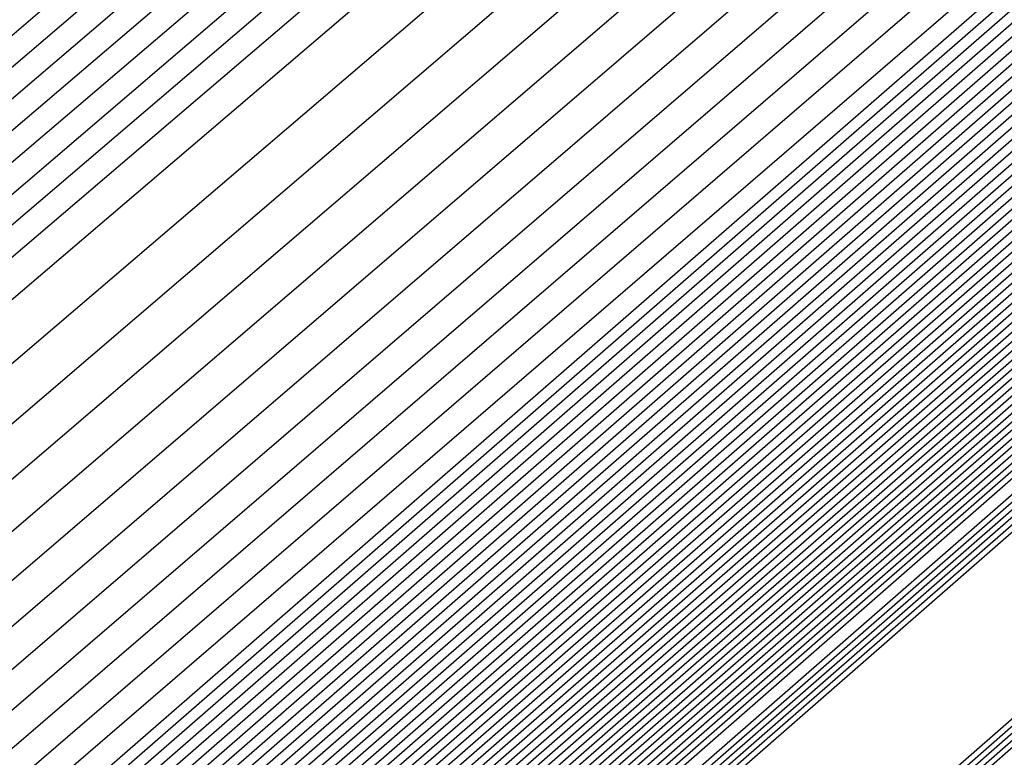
# Model space of a CAD drawing. Extents: x 3249832 to 3255657, y 13789405 to 13793316.
# Tile 1047 of 1056: x 3253213.103 to 3253213.238, y 13791261.755 to 13791261.856. Entities that reach past the tile are written whole.
import ezdxf

# ---------------------------------------------------------------- set-up
doc = ezdxf.new("R2010")
doc.units = 0
doc.header["$LTSCALE"] = 100
doc.header["$MEASUREMENT"] = 0
for name, color, linetype in [('GRATIO_03231_CON', 1, 'CONTINUOUS'), ('GRATIO_0323_ICON', 1, 'CONTINUOUS'), ('TARGETS_EAST', 7, 'CONTINUOUS')]:
    doc.layers.add(name, color=color, linetype=linetype)

# ---------------------------------------------------------------- blocks, each defined once
blk = doc.blocks.new('Gratio_032316_contours')
at = {"layer": 'GRATIO_03231_CON', "color": 1, "linetype": 'Continuous', "flags": 128}
for points in [[(3253179.55027, 13791232.39503), (3253186.87441, 13791238.77001), (3253201.4775, 13791251.51898), (3253219.20823, 13791267.00714), (3253234.45763, 13791280.32933), (3253243.00028, 13791287.79153), (3253246.14511, 13791290.5444), (3253246.5846, 13791290.94974), (3253247.02187, 13791291.379), (3253250.20254, 13791294.24212), (3253258.88285, 13791301.95866), (3253274.44262, 13791315.73867), (3253292.7559, 13791331.95413), (3253308.32028, 13791345.76753)], [(3253180.16544, 13791232.93802), (3253187.28488, 13791239.13155), (3253201.72516, 13791251.73678), (3253219.33902, 13791267.12228), (3253234.51314, 13791280.37862), (3253243.01644, 13791287.80647), (3253246.14668, 13791290.54676), (3253246.58389, 13791290.95054), (3253247.01645, 13791291.37639), (3253250.16633, 13791294.21318), (3253258.7639, 13791301.85732), (3253274.17605, 13791315.50724), (3253292.31584, 13791331.56933), (3253307.73285, 13791345.25198)], [(3253180.78061, 13791233.481), (3253187.69534, 13791239.49309), (3253201.97282, 13791251.95458), (3253219.46981, 13791267.23741), (3253234.56866, 13791280.42791), (3253243.03259, 13791287.8214), (3253246.14825, 13791290.54912), (3253246.58317, 13791290.95133), (3253247.01103, 13791291.37378), (3253250.13013, 13791294.18424), (3253258.64495, 13791301.75599), (3253273.90947, 13791315.27582), (3253291.87577, 13791331.18453), (3253307.14542, 13791344.73643)], [(3253181.39578, 13791234.02399), (3253188.1058, 13791239.85463), (3253202.22048, 13791252.17237), (3253219.6006, 13791267.35254), (3253234.62418, 13791280.4772), (3253243.04874, 13791287.83633), (3253246.14982, 13791290.55149), (3253246.58246, 13791290.95213), (3253247.00561, 13791291.37117), (3253250.09393, 13791294.15529), (3253258.526, 13791301.65465), (3253273.6429, 13791315.0444), (3253291.4357, 13791330.79973), (3253306.55799, 13791344.22088)], [(3253182.62612, 13791235.10996), (3253188.92672, 13791240.5777), (3253202.71581, 13791252.60797), (3253219.86218, 13791267.58281), (3253234.73522, 13791280.57579), (3253243.08105, 13791287.8662), (3253246.15297, 13791290.55621), (3253246.58103, 13791290.95372), (3253246.99477, 13791291.36594), (3253250.02153, 13791294.09741), (3253258.2881, 13791301.45198), (3253273.10975, 13791314.58156), (3253290.55557, 13791330.03014), (3253305.38313, 13791343.18978)], [(3253183.24129, 13791235.65295), (3253189.33718, 13791240.93924), (3253202.96347, 13791252.82577), (3253219.99297, 13791267.69794), (3253234.79073, 13791280.62508), (3253243.0972, 13791287.88113), (3253246.15454, 13791290.55858), (3253246.58032, 13791290.95452), (3253246.98935, 13791291.36333), (3253249.98532, 13791294.06847), (3253258.16915, 13791301.35065), (3253272.84317, 13791314.35013), (3253290.11551, 13791329.64534), (3253304.7957, 13791342.67423)], [(3253189.74764, 13791241.30078), (3253203.21113, 13791253.04357), (3253220.12376, 13791267.81308), (3253234.84625, 13791280.67437), (3253243.11336, 13791287.89607), (3253246.15611, 13791290.56094), (3253246.57961, 13791290.95531), (3253246.98393, 13791291.36072), (3253249.94912, 13791294.03953), (3253258.05019, 13791301.24931), (3253272.5766, 13791314.11871), (3253289.67544, 13791329.26055), (3253304.20827, 13791342.15868)], [(3253190.1581, 13791241.66232), (3253203.45879, 13791253.26136), (3253220.25455, 13791267.92821), (3253234.90177, 13791280.72366), (3253243.12951, 13791287.911), (3253246.15768, 13791290.5633), (3253246.57889, 13791290.95611), (3253246.97851, 13791291.35811), (3253249.91292, 13791294.01058), (3253257.93124, 13791301.14798), (3253272.31002, 13791313.88729), (3253289.23538, 13791328.87575), (3253303.62084, 13791341.64313)], [(3253190.97902, 13791242.38539), (3253203.95411, 13791253.69696), (3253220.51613, 13791268.15847), (3253235.01281, 13791280.82224), (3253243.16182, 13791287.94087), (3253246.16082, 13791290.56803), (3253246.57747, 13791290.9577), (3253246.96767, 13791291.35288), (3253249.84051, 13791293.9527), (3253257.69334, 13791300.94531), (3253271.77687, 13791313.42445), (3253288.35525, 13791328.10615), (3253302.44598, 13791340.61203)], [(3253191.38948, 13791242.74693), (3253204.20177, 13791253.91476), (3253220.64692, 13791268.27361), (3253235.06832, 13791280.87154), (3253243.17797, 13791287.9558), (3253246.1624, 13791290.57039), (3253246.57675, 13791290.9585), (3253246.96225, 13791291.35027), (3253249.80431, 13791293.92376), (3253257.57439, 13791300.84397), (3253271.51029, 13791313.19303), (3253287.91518, 13791327.72135), (3253301.85855, 13791340.09648)], [(3253191.79994, 13791243.10847), (3253204.44943, 13791254.13256), (3253220.77772, 13791268.38874), (3253235.12384, 13791280.92083), (3253243.19412, 13791287.97073), (3253246.16397, 13791290.57276), (3253246.57604, 13791290.95929), (3253246.95683, 13791291.34766), (3253249.76811, 13791293.89481), (3253257.45544, 13791300.74264), (3253271.24372, 13791312.9616), (3253287.47511, 13791327.33655), (3253301.27112, 13791339.58093)], [(3253192.2104, 13791243.47001), (3253204.69709, 13791254.35035), (3253220.90851, 13791268.50387), (3253235.17936, 13791280.97012), (3253243.21028, 13791287.98567), (3253246.16554, 13791290.57512), (3253246.57533, 13791290.96009), (3253246.95142, 13791291.34505), (3253249.73191, 13791293.86587), (3253257.33649, 13791300.6413), (3253270.97714, 13791312.73018), (3253287.03505, 13791326.95176), (3253300.68369, 13791339.06538)], [(3253193.03132, 13791244.19308), (3253205.19242, 13791254.78595), (3253221.17009, 13791268.73414), (3253235.29039, 13791281.0687), (3253243.24258, 13791288.01553), (3253246.16868, 13791290.57985), (3253246.5739, 13791290.96168), (3253246.94058, 13791291.33982), (3253249.6595, 13791293.80799), (3253257.09858, 13791300.43863), (3253270.44399, 13791312.26734), (3253286.15492, 13791326.18216), (3253299.50883, 13791338.03428)], [(3253193.44178, 13791244.55462), (3253205.44008, 13791255.00375), (3253221.30088, 13791268.84927), (3253235.34591, 13791281.11799), (3253243.25874, 13791288.03047), (3253246.17025, 13791290.58221), (3253246.57319, 13791290.96248), (3253246.93516, 13791291.33721), (3253249.6233, 13791293.77904), (3253256.97963, 13791300.3373), (3253270.17741, 13791312.03592), (3253285.71485, 13791325.79737), (3253298.92139, 13791337.51873)], [(3253193.85224, 13791244.91616), (3253205.68774, 13791255.22155), (3253221.43167, 13791268.9644), (3253235.40143, 13791281.16728), (3253243.27489, 13791288.0454), (3253246.17182, 13791290.58457), (3253246.57247, 13791290.96327), (3253246.92974, 13791291.3346), (3253249.5871, 13791293.7501), (3253256.86068, 13791300.23596), (3253269.91084, 13791311.8045), (3253285.27479, 13791325.41257), (3253298.33396, 13791337.00318)], [(3253194.2627, 13791245.2777), (3253205.9354, 13791255.43934), (3253221.56246, 13791269.07954), (3253235.45695, 13791281.21658), (3253243.29104, 13791288.06033), (3253246.17339, 13791290.58694), (3253246.57176, 13791290.96407), (3253246.92432, 13791291.33198), (3253249.55089, 13791293.72116), (3253256.74173, 13791300.13463), (3253269.64426, 13791311.57307), (3253284.83472, 13791325.02777), (3253297.74653, 13791336.48763)], [(3253195.08362, 13791246.00077), (3253206.43072, 13791255.87494), (3253221.82404, 13791269.3098), (3253235.56798, 13791281.31516), (3253243.32335, 13791288.0902), (3253246.17654, 13791290.59166), (3253246.57033, 13791290.96566), (3253246.91348, 13791291.32676), (3253249.47849, 13791293.66327), (3253256.50383, 13791299.93196), (3253269.11111, 13791311.11023), (3253283.95459, 13791324.25817), (3253296.57167, 13791335.45653)], [(3253195.49408, 13791246.36231), (3253206.67838, 13791256.09274), (3253221.95483, 13791269.42494), (3253235.6235, 13791281.36445), (3253243.3395, 13791288.10513), (3253246.17811, 13791290.59402), (3253246.56962, 13791290.96646), (3253246.90806, 13791291.32415), (3253249.44229, 13791293.63433), (3253256.38488, 13791299.83062), (3253268.84454, 13791310.87881), (3253283.51452, 13791323.87338), (3253295.98424, 13791334.94098)], [(3253195.90454, 13791246.72385), (3253206.92604, 13791256.31054), (3253222.08562, 13791269.54007), (3253235.67902, 13791281.41374), (3253243.35566, 13791288.12007), (3253246.17968, 13791290.59639), (3253246.56891, 13791290.96725), (3253246.90264, 13791291.32154), (3253249.40609, 13791293.60539), (3253256.26593, 13791299.72929), (3253268.57796, 13791310.64739), (3253283.07446, 13791323.48858), (3253295.39681, 13791334.42543)], [(3253196.31501, 13791247.08539), (3253207.1737, 13791256.52833), (3253222.21641, 13791269.6552), (3253235.73454, 13791281.46303), (3253243.37181, 13791288.135), (3253246.18125, 13791290.59875), (3253246.56819, 13791290.96805), (3253246.89722, 13791291.31892), (3253249.36988, 13791293.57645), (3253256.14697, 13791299.62795), (3253268.31138, 13791310.41597), (3253282.63439, 13791323.10378), (3253294.80938, 13791333.90988)], [(3253197.13593, 13791247.80846), (3253207.66903, 13791256.96393), (3253222.47799, 13791269.88547), (3253235.84557, 13791281.56162), (3253243.40412, 13791288.16487), (3253246.18439, 13791290.60348), (3253246.56677, 13791290.96964), (3253246.88638, 13791291.3137), (3253249.29748, 13791293.51856), (3253255.90907, 13791299.42528), (3253267.77823, 13791309.95312), (3253281.75426, 13791322.33419), (3253293.63452, 13791332.87878)], [(3253197.54639, 13791248.17), (3253207.91669, 13791257.18173), (3253222.60878, 13791270.0006), (3253235.90109, 13791281.61091), (3253243.42027, 13791288.1798), (3253246.18596, 13791290.60584), (3253246.56605, 13791290.97044), (3253246.88096, 13791291.31109), (3253249.26128, 13791293.48962), (3253255.79012, 13791299.32395), (3253267.51166, 13791309.7217), (3253281.31419, 13791321.94939), (3253293.04709, 13791332.36323), (3253299.24948, 13791337.92415)], [(3253197.95685, 13791248.53154), (3253208.16435, 13791257.39953), (3253222.73957, 13791270.11573), (3253235.95661, 13791281.6602), (3253243.43643, 13791288.19473), (3253246.18754, 13791290.6082), (3253246.56534, 13791290.97123), (3253246.87554, 13791291.30847), (3253249.22507, 13791293.46068), (3253255.67117, 13791299.22261), (3253267.24508, 13791309.49028), (3253280.87413, 13791321.56459), (3253292.45966, 13791331.84768), (3253298.58416, 13791337.33876)], [(3253198.36731, 13791248.89308), (3253208.41201, 13791257.61732), (3253222.87037, 13791270.23087), (3253236.01213, 13791281.70949), (3253243.45258, 13791288.20967), (3253246.18911, 13791290.61057), (3253246.56463, 13791290.97203), (3253246.87012, 13791291.30586), (3253249.18887, 13791293.43173), (3253255.55222, 13791299.12128), (3253266.9785, 13791309.25886), (3253280.43407, 13791321.17979), (3253291.87223, 13791331.33213), (3253297.91884, 13791336.75338)], [(3253199.18823, 13791249.61615), (3253208.90733, 13791258.05292), (3253223.13195, 13791270.46113), (3253236.12316, 13791281.80807), (3253243.48489, 13791288.23953), (3253246.19225, 13791290.61529), (3253246.5632, 13791290.97362), (3253246.85928, 13791291.30064), (3253249.11647, 13791293.37385), (3253255.31432, 13791298.91861), (3253266.44535, 13791308.79601), (3253279.55394, 13791320.4102), (3253290.69737, 13791330.30103), (3253296.5882, 13791335.58261)], [(3253199.59869, 13791249.97769), (3253209.15499, 13791258.27072), (3253223.26274, 13791270.57626), (3253236.17868, 13791281.85736), (3253243.50104, 13791288.25447), (3253246.19382, 13791290.61766), (3253246.56249, 13791290.97442), (3253246.85386, 13791291.29803), (3253249.08026, 13791293.34491), (3253255.19536, 13791298.81727), (3253266.17878, 13791308.56459), (3253279.11387, 13791320.0254), (3253290.10994, 13791329.78548), (3253295.92288, 13791334.99723)], [(3253200.00915, 13791250.33923), (3253209.40265, 13791258.48852), (3253223.39353, 13791270.6914), (3253236.2342, 13791281.90666), (3253243.51719, 13791288.2694), (3253246.19539, 13791290.62002), (3253246.56177, 13791290.97521), (3253246.84844, 13791291.29541), (3253249.04406, 13791293.31596), (3253255.07641, 13791298.71594), (3253265.9122, 13791308.33317), (3253278.6738, 13791319.6406), (3253289.52251, 13791329.26993), (3253295.25756, 13791334.41184)], [(3253200.41961, 13791250.70077), (3253209.65031, 13791258.70631), (3253223.52432, 13791270.80653), (3253236.28972, 13791281.95595), (3253243.53335, 13791288.28434), (3253246.19696, 13791290.62238), (3253246.56106, 13791290.97601), (3253246.84302, 13791291.2928), (3253249.00786, 13791293.28702), (3253254.95746, 13791298.6146), (3253265.64563, 13791308.10175), (3253278.23374, 13791319.25581), (3253288.93508, 13791328.75438), (3253294.59224, 13791333.82646)], [(3253201.24053, 13791251.42384), (3253210.14563, 13791259.14191), (3253223.7859, 13791271.0368), (3253236.40075, 13791282.05453), (3253243.56565, 13791288.3142), (3253246.20011, 13791290.62711), (3253246.55963, 13791290.9776), (3253246.83219, 13791291.28758), (3253248.93546, 13791293.22914), (3253254.71956, 13791298.41193), (3253265.11248, 13791307.63891), (3253277.35361, 13791318.48621), (3253287.76022, 13791327.72328), (3253293.2616, 13791332.65569)], [(3253201.65099, 13791251.78538), (3253210.3933, 13791259.35971), (3253223.91669, 13791271.15193), (3253236.45627, 13791282.10382), (3253243.58181, 13791288.32914), (3253246.20168, 13791290.62947), (3253246.55892, 13791290.9784), (3253246.82677, 13791291.28496), (3253248.89925, 13791293.20019), (3253254.60061, 13791298.3106), (3253264.8459, 13791307.40749), (3253276.91354, 13791318.10141), (3253287.17279, 13791327.20773)], [(3253215.27891, 13791264.12388), (3253208.32754, 13791257.89481), (3253202.31158, 13791252.48555), (3253202.06145, 13791252.14692), (3253210.64096, 13791259.57751), (3253224.04748, 13791271.26706)], [(3253216.27123, 13791264.99994), (3253209.15191, 13791258.62312), (3253202.92675, 13791253.02854), (3253202.47191, 13791252.50846), (3253210.88862, 13791259.7953), (3253224.17827, 13791271.38219)], [(3253218.25586, 13791266.75207), (3253210.80067, 13791260.07975), (3253204.15709, 13791254.11451), (3253203.29283, 13791253.23153), (3253211.38394, 13791260.2309), (3253224.43985, 13791271.61246)], [(3253219.24818, 13791267.62813), (3253211.62504, 13791260.80806), (3253204.77226, 13791254.6575), (3253203.70329, 13791253.59307), (3253211.6316, 13791260.4487), (3253224.57064, 13791271.72759)], [(3253220.24049, 13791268.50419), (3253212.44942, 13791261.53637), (3253205.38743, 13791255.20049), (3253204.11375, 13791253.95461), (3253211.87926, 13791260.6665), (3253224.70143, 13791271.84272)], [(3253221.23281, 13791269.38026), (3253213.2738, 13791262.26468), (3253206.0026, 13791255.74348), (3253204.52421, 13791254.31615), (3253212.12692, 13791260.88429), (3253224.83222, 13791271.95786)], [(3253223.21744, 13791271.13238), (3253214.92255, 13791263.72131), (3253207.23294, 13791256.82945), (3253205.34514, 13791255.03922), (3253212.62225, 13791261.31989), (3253225.0938, 13791272.18812)], [(3253215.74693, 13791264.44962), (3253207.84811, 13791257.37244), (3253205.7556, 13791255.40076), (3253212.86991, 13791261.53769), (3253225.22459, 13791272.30326)], [(3253216.57131, 13791265.17793), (3253208.46329, 13791257.91542), (3253206.16606, 13791255.7623), (3253213.11757, 13791261.75549), (3253225.35538, 13791272.41839)], [(3253217.39568, 13791265.90624), (3253209.07846, 13791258.45841), (3253206.57652, 13791256.12384), (3253213.36523, 13791261.97329), (3253225.48617, 13791272.53352)], [(3253219.04444, 13791267.36287), (3253210.3088, 13791259.54439), (3253207.39744, 13791256.84691), (3253213.86055, 13791262.40888), (3253225.74775, 13791272.76379)], [(3253219.86882, 13791268.09118), (3253210.92397, 13791260.08737), (3253207.8079, 13791257.20845), (3253214.10821, 13791262.62668), (3253225.87854, 13791272.87892)], [(3253220.69319, 13791268.81949), (3253211.53914, 13791260.63036), (3253208.21836, 13791257.56999), (3253214.35587, 13791262.84448), (3253226.00933, 13791272.99405)], [(3253221.51757, 13791269.54781), (3253212.15431, 13791261.17335), (3253208.62882, 13791257.93153), (3253214.60353, 13791263.06227), (3253226.14013, 13791273.10919)], [(3253223.16632, 13791271.00443), (3253213.38465, 13791262.25932), (3253209.44974, 13791258.6546), (3253215.09886, 13791263.49787), (3253226.40171, 13791273.33945)], [(3253223.9907, 13791271.73274), (3253213.99982, 13791262.80231), (3253209.8602, 13791259.01614), (3253215.34652, 13791263.71567), (3253226.5325, 13791273.45458)], [(3253224.81508, 13791272.46105), (3253214.61499, 13791263.3453), (3253210.27066, 13791259.37768), (3253215.59418, 13791263.93347)], [(3253215.23016, 13791263.88828), (3253210.68112, 13791259.73922), (3253215.84184, 13791264.15127)], [(3253216.16082, 13791264.70781), (3253211.3694, 13791260.34434), (3253216.29786, 13791264.55191)], [(3253216.35389, 13791264.87553), (3253211.59304, 13791260.53975), (3253216.49017, 13791264.72049)], [(3253216.54729, 13791265.04284), (3253211.81683, 13791260.73497), (3253216.68252, 13791264.889)], [(3253216.74048, 13791265.2104), (3253212.04053, 13791260.93031), (3253216.87484, 13791265.05756)], [(3253217.12687, 13791265.54553), (3253212.48792, 13791261.32098), (3253217.25949, 13791265.39467)], [(3253217.32006, 13791265.71309), (3253212.71162, 13791261.51632), (3253217.45181, 13791265.56322)], [(3253217.51325, 13791265.88066), (3253212.93532, 13791261.71166), (3253217.64414, 13791265.73177)]]:
    blk.add_lwpolyline(points, dxfattribs=at)
at = {"layer": 'GRATIO_03231_CON', "color": 5, "linetype": 'Continuous', "flags": 128}
for points in [[(3253178.31993, 13791231.30905), (3253186.05349, 13791238.04694), (3253200.98218, 13791251.08338), (3253218.94665, 13791266.77688), (3253234.34659, 13791280.23075), (3253242.96798, 13791287.76167), (3253246.14197, 13791290.53967), (3253246.58603, 13791290.94815), (3253247.02107, 13791291.37394), (3253250.18182, 13791294.2177), (3253258.80647, 13791301.88356), (3253274.26937, 13791315.56557), (3253292.48955, 13791331.61762), (3253308.02221, 13791345.18354)], [(3253177.70476, 13791230.76607), (3253185.64303, 13791237.6854), (3253200.73452, 13791250.86558), (3253218.81586, 13791266.66175), (3253234.29107, 13791280.18146), (3253242.95182, 13791287.74673), (3253246.1404, 13791290.53731), (3253246.58674, 13791290.94735), (3253247.01436, 13791291.36584), (3253250.12102, 13791294.16091), (3253258.59804, 13791301.69555), (3253273.79626, 13791315.14336), (3253291.70456, 13791330.92064), (3253306.97134, 13791344.25434)], [(3253177.08958, 13791230.22308), (3253185.23257, 13791237.32386), (3253200.48686, 13791250.64779), (3253218.68507, 13791266.54661), (3253234.23556, 13791280.13216), (3253242.93567, 13791287.7318), (3253246.13883, 13791290.53495), (3253246.58745, 13791290.94656), (3253247.00766, 13791291.35773), (3253250.06022, 13791294.10413), (3253258.38961, 13791301.50754), (3253273.32314, 13791314.72115), (3253290.91956, 13791330.22366), (3253305.92046, 13791343.32515)], [(3253176.47441, 13791229.68009), (3253184.82211, 13791236.96232), (3253200.23919, 13791250.42999), (3253218.55428, 13791266.43148), (3253234.18004, 13791280.08287), (3253242.91952, 13791287.71687), (3253246.13725, 13791290.53258), (3253246.58817, 13791290.94576), (3253247.00095, 13791291.34963), (3253249.99942, 13791294.04734), (3253258.18118, 13791301.31953), (3253272.85003, 13791314.29894), (3253290.13456, 13791329.52668), (3253304.86958, 13791342.39595)], [(3253175.24407, 13791228.59412), (3253184.00119, 13791236.23925), (3253199.74387, 13791249.99439), (3253218.2927, 13791266.20121), (3253234.069, 13791279.98429), (3253242.88721, 13791287.687), (3253246.13411, 13791290.52786), (3253246.58959, 13791290.94417), (3253246.98754, 13791291.33342), (3253249.87782, 13791293.93376), (3253257.76432, 13791300.94351), (3253271.9038, 13791313.45451), (3253288.56457, 13791328.13272), (3253302.76783, 13791340.53756)], [(3253196.57706, 13791247.03615), (3253203.47105, 13791253.1938), (3253218.75951, 13791266.60126), (3253234.06971, 13791279.98413), (3253242.88772, 13791287.68662), (3253246.13462, 13791290.52731), (3253246.59031, 13791290.94338), (3253246.98083, 13791291.32532), (3253249.81702, 13791293.87697), (3253257.55589, 13791300.7555), (3253271.43068, 13791313.0323), (3253287.77957, 13791327.43574), (3253301.71695, 13791339.60837)], [(3253196.71057, 13791247.15254), (3253203.58621, 13791253.29381), (3253218.83398, 13791266.66558), (3253234.10345, 13791280.01283), (3253242.89801, 13791287.6948), (3253246.13636, 13791290.52784), (3253246.59102, 13791290.94258), (3253246.97413, 13791291.31721), (3253249.75622, 13791293.82018), (3253257.34746, 13791300.56749), (3253270.95757, 13791312.61009), (3253286.99457, 13791326.73875), (3253300.66608, 13791338.67918)], [(3253196.84408, 13791247.26894), (3253203.70137, 13791253.39382), (3253218.90845, 13791266.7299), (3253234.13718, 13791280.04153), (3253242.9083, 13791287.70297), (3253246.13809, 13791290.52836), (3253246.59174, 13791290.94178), (3253246.96742, 13791291.30911), (3253249.69542, 13791293.76339), (3253257.13903, 13791300.37948), (3253270.48445, 13791312.18788), (3253286.20957, 13791326.04177), (3253299.6152, 13791337.74998)], [(3253197.11109, 13791247.50174), (3253203.93169, 13791253.59384), (3253219.0574, 13791266.85855), (3253234.20465, 13791280.09892), (3253242.92888, 13791287.71932), (3253246.14156, 13791290.52941), (3253246.59316, 13791290.94019), (3253246.95401, 13791291.2929), (3253249.57383, 13791293.64981), (3253256.72217, 13791300.00346), (3253269.53822, 13791311.34346), (3253284.63958, 13791324.64781), (3253297.51345, 13791335.89159)]]:
    blk.add_lwpolyline(points, dxfattribs=at)
at = {"layer": 'GRATIO_0323_ICON', "color": 7, "linetype": 'Continuous', "flags": 128}
for points in [[(3253175.85924, 13791229.13711), (3253184.41165, 13791236.60078), (3253199.99153, 13791250.21219), (3253218.42349, 13791266.31635), (3253234.12452, 13791280.03358), (3253242.90336, 13791287.70193), (3253246.13568, 13791290.53022), (3253246.58888, 13791290.94497), (3253246.99424, 13791291.34152), (3253249.93862, 13791293.99055), (3253257.97275, 13791301.13152), (3253272.37691, 13791313.87673), (3253289.34956, 13791328.8297), (3253303.81871, 13791341.46676)], [(3253182.01095, 13791234.56698), (3253188.51626, 13791240.21616), (3253202.46814, 13791252.39017), (3253219.73139, 13791267.46768), (3253234.6797, 13791280.5265), (3253243.0649, 13791287.85127), (3253246.1514, 13791290.55385), (3253246.58175, 13791290.95293), (3253247.00019, 13791291.36856), (3253250.05773, 13791294.12635), (3253258.40705, 13791301.55332), (3253273.37632, 13791314.81298), (3253290.99564, 13791330.41494), (3253305.97056, 13791343.70533)], [(3253196.97758, 13791247.38534), (3253203.81653, 13791253.49383), (3253218.98293, 13791266.79423), (3253234.17092, 13791280.07022), (3253242.91859, 13791287.71115), (3253246.13983, 13791290.52889), (3253246.59245, 13791290.94099), (3253246.96072, 13791291.301), (3253249.63462, 13791293.7066), (3253256.9306, 13791300.19147), (3253270.01134, 13791311.76567), (3253285.42458, 13791325.34479), (3253298.56432, 13791336.82079)], [(3253190.56856, 13791242.02386), (3253203.70645, 13791253.47916), (3253220.38534, 13791268.04334), (3253234.95729, 13791280.77295), (3253243.14566, 13791287.92593), (3253246.15925, 13791290.56567), (3253246.57818, 13791290.95691), (3253246.97309, 13791291.35549), (3253249.87672, 13791293.98164), (3253257.81229, 13791301.04664), (3253272.04344, 13791313.65587), (3253288.79531, 13791328.49095), (3253303.03341, 13791341.12758)], [(3253192.62086, 13791243.83154), (3253204.94475, 13791254.56815), (3253221.0393, 13791268.61901), (3253235.23488, 13791281.01941), (3253243.22643, 13791288.0006), (3253246.16711, 13791290.57748), (3253246.57461, 13791290.96089), (3253246.946, 13791291.34243), (3253249.6957, 13791293.83693), (3253257.21754, 13791300.53997), (3253270.71056, 13791312.49876), (3253286.59498, 13791326.56696), (3253300.09626, 13791338.54983)], [(3253194.67316, 13791245.63924), (3253206.18306, 13791255.65714), (3253221.69325, 13791269.19467), (3253235.51247, 13791281.26587), (3253243.3072, 13791288.07527), (3253246.17497, 13791290.5893), (3253246.57105, 13791290.96487), (3253246.9189, 13791291.32937), (3253249.51469, 13791293.69222), (3253256.62278, 13791300.03329), (3253269.37769, 13791311.34165), (3253284.39466, 13791324.64297), (3253297.1591, 13791335.97208)], [(3253196.72547, 13791247.44693), (3253207.42136, 13791256.74613), (3253222.3472, 13791269.77033), (3253235.79006, 13791281.51232), (3253243.38797, 13791288.14993), (3253246.18282, 13791290.60111), (3253246.56748, 13791290.96885), (3253246.8918, 13791291.31631), (3253249.33368, 13791293.5475), (3253256.02802, 13791299.52662), (3253268.04481, 13791310.18454), (3253282.19433, 13791322.71898), (3253294.22195, 13791333.39433)], [(3253198.77777, 13791249.25461), (3253208.65967, 13791257.83512), (3253223.00116, 13791270.346), (3253236.06765, 13791281.75878), (3253243.46873, 13791288.2246), (3253246.19068, 13791290.61293), (3253246.56391, 13791290.97283), (3253246.8647, 13791291.30325), (3253249.15267, 13791293.40279), (3253255.43327, 13791299.01994), (3253266.71193, 13791309.02744), (3253279.994, 13791320.795), (3253291.2848, 13791330.81658), (3253297.25352, 13791336.168)], [(3253200.83007, 13791251.06231), (3253209.89797, 13791258.92411), (3253223.65511, 13791270.92166), (3253236.34523, 13791282.00524), (3253243.5495, 13791288.29927), (3253246.19853, 13791290.62475), (3253246.56034, 13791290.9768), (3253246.83761, 13791291.29019), (3253248.97166, 13791293.25808), (3253254.83851, 13791298.51327), (3253265.37905, 13791307.87033), (3253277.79367, 13791318.87101), (3253288.34765, 13791328.23883), (3253293.92692, 13791333.24107)], [(3253217.26355, 13791265.876), (3253209.97629, 13791259.35143), (3253203.54192, 13791253.57153), (3253202.88237, 13791252.87), (3253211.13628, 13791260.0131), (3253224.30906, 13791271.49733)], [(3253222.22513, 13791270.25632), (3253214.09818, 13791262.993), (3253206.61777, 13791256.28646), (3253204.93468, 13791254.67769), (3253212.37458, 13791261.10209), (3253224.96301, 13791272.07299)], [(3253218.22006, 13791266.63456), (3253209.69363, 13791259.0014), (3253206.98698, 13791256.48538), (3253213.61289, 13791262.19108), (3253225.61696, 13791272.64865)], [(3253222.34195, 13791270.27612), (3253212.76948, 13791261.71633), (3253209.03928, 13791258.29307), (3253214.8512, 13791263.28007), (3253226.27092, 13791273.22432)], [(3253215.84533, 13791264.43127), (3253211.09158, 13791260.10076), (3253216.0895, 13791264.36906)], [(3253216.93367, 13791265.37797), (3253212.26423, 13791261.12565), (3253217.06717, 13791265.22611)]]:
    blk.add_lwpolyline(points, dxfattribs=at)

msp = doc.modelspace()

# ---------------------------------------------------------------- block references
at = {"layer": 'TARGETS_EAST'}
msp.add_blockref('Gratio_032316_contours', (0, 0), dxfattribs=at)

doc.saveas('drawing.dxf')
